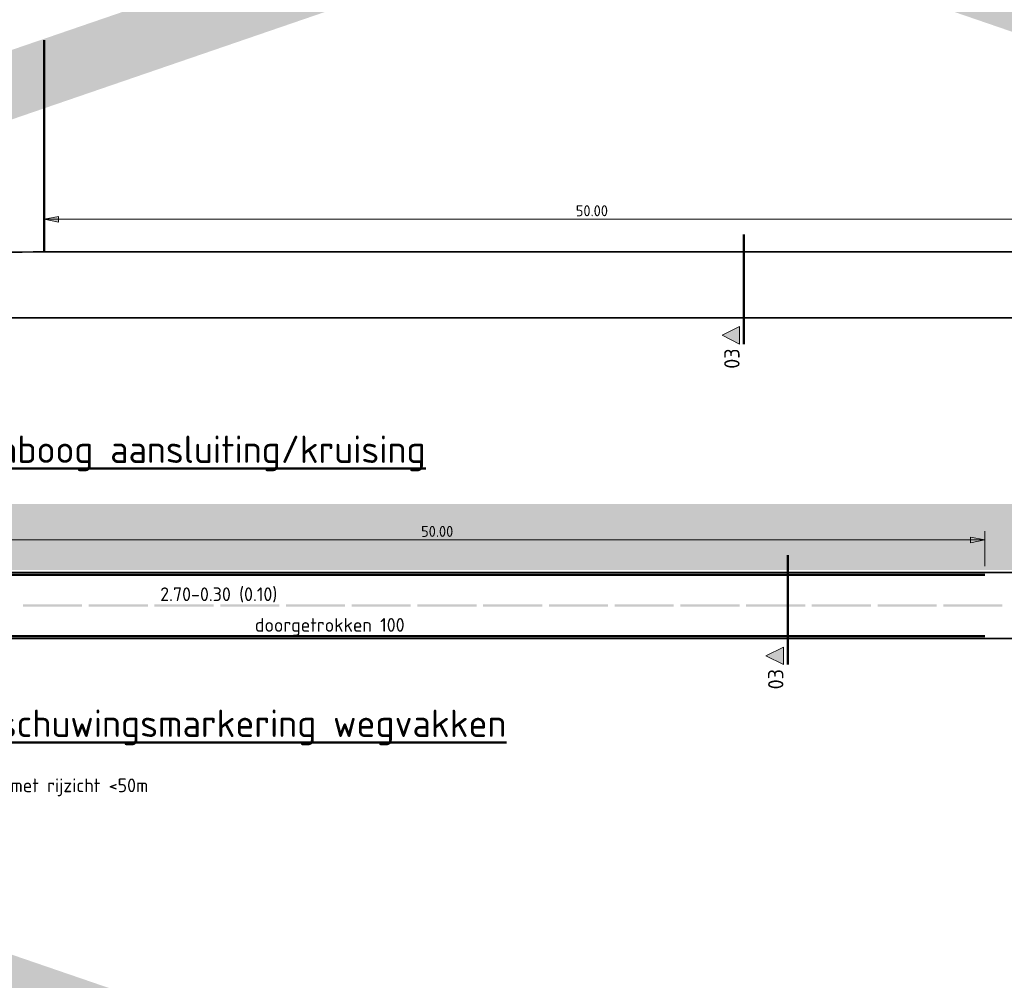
# Model space of a CAD drawing. Header units: metres. Extents: x -699 to 2316, y -1199 to 781.
# Tile 327 of 593: x 99 to 144, y 693 to 736. Entities that reach past the tile are written whole.
import ezdxf
from ezdxf.enums import TextEntityAlignment as Align

# ---------------------------------------------------------------- set-up
doc = ezdxf.new("R2010")
doc.units = ezdxf.units.M
doc.header["$PDMODE"] = 1
doc.linetypes.add('XX-CENTER', pattern=[8, 5, -1, 1, -1])
for name, color, linetype, lineweight in [('N-WE-GW-SLEUF-GD', 90, 'Continuous', 50), ('N-WE-VH-KANTVERHARDING-G', 210, 'Continuous', 35), ('N-WE-VW-MARKERING_LANGS_STREEP_DOORGETROKKEN_010-G', 7, 'Continuous', 13), ('X-XX-AL-M', 7, 'Continuous', 18), ('X-XX-AL-T25', 7, 'Continuous', 25), ('X-XX-AL-T50', 130, 'Continuous', 50), ('X-XX-AL-VERWIJZING_DOORSNEDE-G', 7, 'XX-CENTER', 18)]:
    doc.layers.add(name, color=color, linetype=linetype, lineweight=lineweight)
doc.styles.add('NLCS-ISO', font='NLCS-ISO.ttf')
doc.styles.add('NLCS-ISO Standaard', font='NLCS-ISO.ttf')
doc.styles.add('rtw_iso', font='iso-rtw.shx')
doc.dimstyles.new('NLCS-M200-T25-Pijl', dxfattribs={"dimtxt": 0.5, "dimasz": 0.375, "dimexe": 0.4, "dimexo": 0.4, "dimgap": 0.14, "dimtad": 1, "dimlfac": -1, "dimzin": 0, "dimdsep": 46, "dimtxsty": 'NLCS-ISO Standaard', "dimblk": 'Pijl', "dimblk1": 'Pijl', "dimblk2": 'Pijl', "dimcen": 2.5, "dimdle": 2, "dimclrd": 256, "dimclre": 256, "dimclrt": 256, "dimadec": 0, "dimazin": 0, "dimtfac": 1, "dimtofl": 0, "dimtmove": 0, "dimatfit": 3, "dimldrblk": 'Pijl', "dimfxl": 1, "dimtolj": 1, "dimtzin": 0, "dimlwd": 18, "dimlwe": 18, "dimarcsym": 0})

# ---------------------------------------------------------------- blocks, each defined once
blk = doc.blocks.new('Pijl')
h = blk.add_hatch(color=256)
h.paths.add_polyline_path([(0, 0), (-1.75, 0.35), (-1.75, 0)])
h.paths.add_polyline_path([(-1.75, 0), (-1.75, -0.35), (0, 0)])
for p, q in [((-1.9, 0), (0, 0)), ((0, 0), (-1.75, 0.35)), ((-1.75, 0.35), (-1.75, -0.35)), ((0, 0), (-1.75, -0.35))]:
    blk.add_line(p, q)
blk = doc.blocks.new('*D126')
at = {"layer": 'Defpoints', "color": 0, "transparency": 16777216}
for p in [(142.904, 712.633), (92.904, 711.044), (142.904, 711.044)]:
    blk.add_point(p, dxfattribs=at)
at = {"layer": 'X-XX-AL-M', "lineweight": 18, "transparency": 16777216}
for p, q in [((92.904, 711.444), (92.904, 713.033)), ((142.904, 711.444), (142.904, 713.033)), ((93.279, 712.633), (142.529, 712.633))]:
    blk.add_line(p, q, dxfattribs=at)
at = {"layer": 'X-XX-AL-M', "lineweight": 18, "transparency": 16777216, "xscale": 0.375, "yscale": 0.375, "zscale": 0.375, "rotation": 180}
blk.add_blockref('Pijl', (92.904, 712.633), dxfattribs=at)
at = {"layer": 'X-XX-AL-M', "lineweight": 18, "transparency": 16777216, "xscale": 0.375, "yscale": 0.375, "zscale": 0.375}
blk.add_blockref('Pijl', (142.904, 712.633), dxfattribs=at)
at = {"layer": 'X-XX-AL-M', "transparency": 16777216, "insert": (117.904, 713.023), "char_height": 0.5, "attachment_point": 5, "style": 'NLCS-ISO Standaard'}
blk.add_mtext('\\A1;50.00', dxfattribs=at)
blk = doc.blocks.new('*D127')
at = {"layer": 'Defpoints', "color": 0, "transparency": 16777216}
for p in [(149.964, 727.258), (99.964, 725.669), (149.964, 725.669)]:
    blk.add_point(p, dxfattribs=at)
at = {"layer": 'X-XX-AL-M', "lineweight": 18, "transparency": 16777216}
for p, q in [((99.964, 726.069), (99.964, 727.658)), ((149.964, 726.069), (149.964, 727.658)), ((100.339, 727.258), (149.589, 727.258))]:
    blk.add_line(p, q, dxfattribs=at)
at = {"layer": 'X-XX-AL-M', "lineweight": 18, "transparency": 16777216, "xscale": 0.375, "yscale": 0.375, "zscale": 0.375, "rotation": 180}
blk.add_blockref('Pijl', (99.964, 727.258), dxfattribs=at)
at = {"layer": 'X-XX-AL-M', "lineweight": 18, "transparency": 16777216, "xscale": 0.375, "yscale": 0.375, "zscale": 0.375}
blk.add_blockref('Pijl', (149.964, 727.258), dxfattribs=at)
at = {"layer": 'X-XX-AL-M', "transparency": 16777216, "insert": (124.964, 727.648), "char_height": 0.5, "attachment_point": 5, "style": 'NLCS-ISO Standaard'}
blk.add_mtext('\\A1;50.00', dxfattribs=at)
blk = doc.blocks.new('DP')
at = {"linetype": 'Continuous'}
blk.add_hatch(color=256, dxfattribs=at).paths.add_polyline_path([(4, 1), (2, 5), (0, 1)])
at = {"linetype": 'Continuous', "flags": 128}
blk.add_lwpolyline([(4, 1), (2, 5), (0, 1), (4, 1)], dxfattribs=at)
at = {"lineweight": 35, "style": 'rtw_iso'}
blk.add_attdef('DP', text='', height=3.5, rotation=360, dxfattribs=at).set_placement((-1, 1), align=Align.RIGHT)

msp = doc.modelspace()

# ---------------------------------------------------------------- linework, layer by layer
at = {"color": 252, "const_width": 3}
for points in [[(215.9474, 712.7654), (38.3424, 773.6945)], [(215.9474, 773.6945), (38.3424, 712.7654)], [(215.9474, 651.8362), (38.3424, 712.7654)], [(38.3424, 712.7654), (215.9474, 712.7654)]]:
    msp.add_lwpolyline(points, dxfattribs=at)
at = {"layer": 'N-WE-GW-SLEUF-GD'}
msp.add_line((99.9645, 725.7692), (99.9645, 735.4277), dxfattribs=at)
at = {"layer": 'N-WE-VH-KANTVERHARDING-G', "flags": 128}
msp.add_lwpolyline([(185.1932, 725.7692), (99.9645, 725.7692)], dxfattribs=at)
for points in [[(185.1932, 722.7692), (90.9041, 722.7692, 0.1214435), (76.9601, 719.3317, -0.1214435), (68.5938, 717.2692), (66.5938, 717.2692)], [(187.1932, 711.1442), (92.9041, 711.1442, 0.0731917), (77.6346, 708.897)], [(187.1932, 708.1442), (92.9041, 708.1442, 0.0732059), (78.4962, 706.0234)]]:
    msp.add_lwpolyline(points, format="xyb", dxfattribs=at)
at = {"layer": 'N-WE-VH-KANTVERHARDING-G'}
msp.add_arc((99.9645, 622.2692), 103.5, 90, 98.854081, dxfattribs=at)
at = {"layer": 'N-WE-VW-MARKERING_LANGS_STREEP_DOORGETROKKEN_010-G', "const_width": 0.1}
for points in [[(142.9041, 711.0442), (92.9041, 711.0442, 0.0731921), (77.6633, 708.8012, 0.0731921)], [(142.9041, 708.2442), (92.9041, 708.2442, 0.0732054), (78.4675, 706.1192, 0.0732054)]]:
    msp.add_lwpolyline(points, format="xyb", dxfattribs=at)
at = {"layer": 'N-WE-VW-MARKERING_LANGS_STREEP_DOORGETROKKEN_010-G'}
for points in [[(99.0015, 709.5942), (101.7015, 709.5942), (99.0015, 709.6942), (101.7015, 709.6942)], [(102.0015, 709.5942), (104.7015, 709.5942), (102.0015, 709.6942), (104.7015, 709.6942)], [(105.0015, 709.5942), (107.7015, 709.5942), (105.0015, 709.6942), (107.7015, 709.6942)], [(108.0015, 709.5942), (110.7015, 709.5942), (108.0015, 709.6942), (110.7015, 709.6942)], [(111.0015, 709.5942), (113.7015, 709.5942), (111.0015, 709.6942), (113.7015, 709.6942)], [(114.0015, 709.5942), (116.7015, 709.5942), (114.0015, 709.6942), (116.7015, 709.6942)], [(117.0015, 709.5942), (119.7015, 709.5942), (117.0015, 709.6942), (119.7015, 709.6942)], [(120.0015, 709.5942), (122.7015, 709.5942), (120.0015, 709.6942), (122.7015, 709.6942)], [(123.0015, 709.5942), (125.7015, 709.5942), (123.0015, 709.6942), (125.7015, 709.6942)], [(126.0015, 709.5942), (128.7015, 709.5942), (126.0015, 709.6942), (128.7015, 709.6942)], [(129.0015, 709.5942), (131.7015, 709.5942), (129.0015, 709.6942), (131.7015, 709.6942)], [(132.0015, 709.5942), (134.7015, 709.5942), (132.0015, 709.6942), (134.7015, 709.6942)], [(135.0015, 709.5942), (137.7015, 709.5942), (135.0015, 709.6942), (137.7015, 709.6942)], [(138.0015, 709.5942), (140.7015, 709.5942), (138.0015, 709.6942), (140.7015, 709.6942)], [(141.0015, 709.5942), (143.7015, 709.5942), (141.0015, 709.6942), (143.7015, 709.6942)]]:
    msp.add_solid(points, dxfattribs=at)
at = {"layer": 'X-XX-AL-VERWIJZING_DOORSNEDE-G', "lineweight": 50}
for p, q in [((131.9041, 721.5689), (131.9041, 726.6325)), ((133.9041, 706.9439), (133.9041, 712.0075))]:
    msp.add_line(p, q, dxfattribs=at)

# ---------------------------------------------------------------- block references
at = {"layer": 'X-XX-AL-VERWIJZING_DOORSNEDE-G', "linetype": 'Continuous'}
ref = msp.add_blockref('DP', (131.9041, 721.5689), dxfattribs=dict(at, xscale=0.1999999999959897, yscale=0.1999999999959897, zscale=0.1999999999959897, rotation=89.99999997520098))
ref.add_attrib('DP', '03', dxfattribs={"layer": '0', "lineweight": 35, "height": 0.7, "rotation": 90, "style": 'NLCS-ISO'}).set_placement((131.7041, 721.369), align=Align.RIGHT)
ref = msp.add_blockref('DP', (133.9041, 706.9439), dxfattribs=dict(at, xscale=0.1999999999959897, yscale=0.1999999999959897, zscale=0.1999999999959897, rotation=89.99999997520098))
ref.add_attrib('DP', '03', dxfattribs={"layer": '0', "lineweight": 35, "height": 0.7, "rotation": 90, "style": 'NLCS-ISO'}).set_placement((133.7041, 706.744), align=Align.RIGHT)

# ---------------------------------------------------------------- texts
at = {"layer": 'X-XX-AL-T25', "style": 'NLCS-ISO'}
for s, p in [('2.70-0.30 (0.10)', (105.2628, 709.8442)), ('doorgetrokken 100', (109.585, 708.4442))]:
    msp.add_text(s, height=0.625, rotation=360, dxfattribs=at).set_placement(p)
at = {"layer": 'X-XX-AL-T25', "insert": (87.9041, 702.7942), "char_height": 0.625, "width": 48.253748, "attachment_point": 1, "style": 'NLCS-ISO'}
msp.add_mtext('toepassen bij bogen R<30m\\Ptoepassen bij bogen R<75m met rijzicht <50m', dxfattribs=at)
at = {"layer": 'X-XX-AL-T50', "style": 'NLCS-ISO'}
for s, p in [('%%UPrincipe afremboog aansluiting/kruising', (87.9041, 716.1442)), ('%%UPrincipe waarschuwingsmarkering wegvakken', (87.9041, 703.6442))]:
    msp.add_text(s, height=1.25, dxfattribs=at).set_placement(p)

# ---------------------------------------------------------------- dimensions: what is measured, and where the dimension line sits
at = {"layer": 'X-XX-AL-M'}
for base, p1, p2, picture, middle in [((149.9645, 727.2581), (99.9645, 725.6692), (149.9645, 725.6692), '*D127', (124.9645, 727.6481)), ((142.9041, 712.6331), (92.9041, 711.0442), (142.9041, 711.0442), '*D126', (117.9041, 713.0231))]:
    dim = msp.add_linear_dim(base=base, p1=p1, p2=p2, dimstyle='NLCS-M200-T25-Pijl', dxfattribs=at)
    dim.commit()
    dim.dimension.update_dxf_attribs({"geometry": picture, "text_midpoint": middle})

doc.saveas('drawing.dxf')
